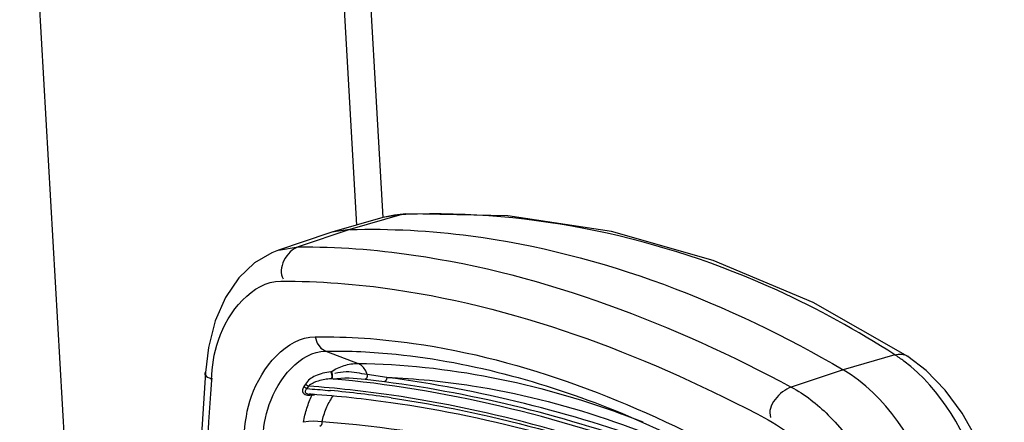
# Paper-space layout 'Sheet' of a CAD drawing. Header units: inches. Extents: x 0.2 to 10.8, y 0.2 to 8.3.
# Tile 313 of 545: x 5.2278 to 5.3339, y 7.2403 to 7.2836. Entities that reach past the tile are written whole.
import ezdxf

# ---------------------------------------------------------------- set-up
doc = ezdxf.new("R2010")
doc.units = ezdxf.units.IN
doc.header["$MEASUREMENT"] = 0
doc.layers.get('0').update_dxf_attribs({"lineweight": 5})
doc.layers.add('02___PRT_ALL_AXES', color=7, linetype='Continuous')

psp = doc.layouts.new('Sheet')

# ---------------------------------------------------------------- linework, layer by layer
at = {"color": 0, "linetype": 'ByBlock', "lineweight": -3}
for p, q in [((5.264118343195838, 7.261524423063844), (5.221435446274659, 8.003319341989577)), ((5.224316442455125, 8.002500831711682), (5.266905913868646, 7.262329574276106)), ((5.268957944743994, 7.262656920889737), (5.263354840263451, 7.261046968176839)), ((5.268957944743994, 7.262656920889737), (5.266931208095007, 7.262331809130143)), ((5.268957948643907, 7.262656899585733), (5.269390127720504, 7.26273035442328)), ((5.266931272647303, 7.262331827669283), (5.261417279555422, 7.26074912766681)), ((5.261093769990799, 7.260648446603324), (5.255671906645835, 7.258828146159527)), ((5.263354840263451, 7.261046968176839), (5.257801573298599, 7.259184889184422)), ((5.261417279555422, 7.26074912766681), (5.261093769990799, 7.260648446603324)), ((5.263354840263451, 7.261046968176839), (5.261417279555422, 7.26074912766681)), ((5.255680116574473, 7.258830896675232), (5.257801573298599, 7.259184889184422)), ((5.260769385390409, 7.247958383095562), (5.264246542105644, 7.246622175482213)), ((5.322102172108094, 7.247558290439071), (5.316534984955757, 7.245938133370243)), ((5.247815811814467, 7.245639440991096), (5.241678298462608, 7.149344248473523)), ((5.261369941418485, 7.245733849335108), (5.261299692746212, 7.245725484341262)), ((5.316534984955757, 7.245938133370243), (5.310945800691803, 7.244086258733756)), ((5.258571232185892, 7.244408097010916), (5.258391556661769, 7.244131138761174)), ((5.258571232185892, 7.244408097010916), (5.258903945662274, 7.244186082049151)), ((5.261427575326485, 7.244990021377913), (5.261358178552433, 7.24498221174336)), ((5.267097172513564, 7.244646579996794), (5.265018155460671, 7.244895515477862)), ((5.267337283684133, 7.245124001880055), (5.265243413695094, 7.245423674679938)), ((5.258391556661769, 7.244131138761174), (5.25872896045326, 7.243916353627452)), ((5.258903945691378, 7.244186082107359), (5.258728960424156, 7.243916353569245)), ((5.258728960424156, 7.243916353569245), (5.259037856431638, 7.243893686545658)), ((5.258728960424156, 7.243916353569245), (5.25904034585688, 7.243877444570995)), ((5.259239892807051, 7.243307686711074), (5.258971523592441, 7.24332666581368)), ((5.259242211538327, 7.243293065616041), (5.258971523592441, 7.243326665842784)), ((5.259091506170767, 7.243215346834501), (5.259253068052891, 7.243231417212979)), ((5.259253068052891, 7.243231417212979), (5.259247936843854, 7.243292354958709)), ((5.259305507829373, 7.243238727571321), (5.259547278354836, 7.243255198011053))]:
    psp.add_line(p, q, dxfattribs=at)
for points in [[(5.269390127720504, 7.26273035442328), (5.2681731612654, 7.262607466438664), (5.266927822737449, 7.262330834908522)], [(5.323518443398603, 7.247378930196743), (5.313290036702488, 7.253183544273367), (5.302537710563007, 7.257728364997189), (5.291552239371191, 7.260843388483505), (5.280400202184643, 7.262511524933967), (5.269390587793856, 7.262730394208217)], [(5.255680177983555, 7.258830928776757), (5.254968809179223, 7.258558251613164), (5.253079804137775, 7.25745326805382), (5.251395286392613, 7.255849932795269), (5.24996606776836, 7.253746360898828), (5.248865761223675, 7.251204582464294), (5.248139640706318, 7.248337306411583), (5.247815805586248, 7.245639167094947)], [(5.259642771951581, 7.249496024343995), (5.25985766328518, 7.248821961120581), (5.260250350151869, 7.248286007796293), (5.260769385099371, 7.24795838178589)], [(5.265243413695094, 7.245423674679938), (5.265081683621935, 7.24582818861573), (5.264853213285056, 7.246174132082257), (5.264569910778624, 7.246443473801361), (5.264246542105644, 7.246622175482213)], [(5.33390840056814, 7.229512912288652), (5.333285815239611, 7.232333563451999), (5.332277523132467, 7.235474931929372), (5.330964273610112, 7.238487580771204), (5.329374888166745, 7.241278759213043), (5.327542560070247, 7.243764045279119), (5.325500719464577, 7.24586941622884), (5.323518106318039, 7.247379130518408)], [(5.261299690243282, 7.245725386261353), (5.261352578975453, 7.245602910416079), (5.26139102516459, 7.245425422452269), (5.261406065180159, 7.245234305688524), (5.261394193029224, 7.245074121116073), (5.261358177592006, 7.244982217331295)], [(5.261369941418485, 7.245733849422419), (5.261423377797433, 7.24561169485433), (5.261462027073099, 7.245434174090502), (5.261476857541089, 7.245242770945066), (5.261464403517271, 7.245082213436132), (5.261427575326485, 7.244990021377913)], [(5.26524341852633, 7.245423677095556), (5.265248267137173, 7.245205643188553), (5.265164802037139, 7.245009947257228), (5.265018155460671, 7.244895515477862)], [(5.267337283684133, 7.245124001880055), (5.267323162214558, 7.244922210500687), (5.267235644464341, 7.244748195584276), (5.267097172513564, 7.244646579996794)], [(5.258391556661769, 7.244131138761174), (5.258328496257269, 7.244014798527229), (5.258285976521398, 7.243904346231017), (5.258262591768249, 7.24379907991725), (5.258257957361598, 7.243698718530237), (5.258272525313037, 7.243603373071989), (5.258307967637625, 7.243512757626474), (5.258366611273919, 7.243428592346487), (5.258447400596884, 7.243355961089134), (5.258546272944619, 7.243298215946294), (5.258660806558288, 7.243255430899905), (5.258790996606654, 7.243227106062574), (5.258935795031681, 7.24321364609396), (5.259091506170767, 7.243215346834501)], [(5.25872896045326, 7.243916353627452), (5.258659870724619, 7.243842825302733), (5.258608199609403, 7.243772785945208), (5.258572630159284, 7.24370581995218), (5.258552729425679, 7.243641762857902), (5.258548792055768, 7.2435806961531), (5.258562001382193, 7.243522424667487), (5.258594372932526, 7.243468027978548), (5.25864579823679, 7.243420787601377), (5.258713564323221, 7.24338288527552), (5.258795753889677, 7.243354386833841), (5.258892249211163, 7.243334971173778), (5.258971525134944, 7.243326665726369)], [(5.292686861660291, 7.241267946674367), (5.298980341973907, 7.238480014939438), (5.30499133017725, 7.235410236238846)], [(5.260360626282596, 7.240325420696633), (5.259924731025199, 7.240382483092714), (5.259421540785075, 7.240393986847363), (5.258891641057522, 7.240362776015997), (5.258371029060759, 7.240295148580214)], [(5.260360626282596, 7.240325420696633), (5.260351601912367, 7.240123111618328), (5.260267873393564, 7.239948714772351), (5.260130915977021, 7.239846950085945)]]:
    psp.add_lwpolyline(points, dxfattribs=at)
for centre, radius, start, end in [((5.272648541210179, 7.178085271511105), 0.08465213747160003, 92.2071784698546, 92.49872773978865), ((40.64888734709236, 4.923626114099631), 35.4764698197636, 176.2484720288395, 176.4042732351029), ((5.249871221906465, 7.119976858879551), 0.1245372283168, 81.69192673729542, 85.84066706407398), ((5.249552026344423, 7.117977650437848), 0.1262737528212, 81.67420506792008, 84.66915396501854), ((5.250293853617, 7.119337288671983), 0.124292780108, 81.91914357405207, 85.8493129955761), ((5.266498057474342, 7.239648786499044), 0.0060396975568, 145.1076369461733, 146.0713608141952)]:
    psp.add_arc(centre, radius, start, end, dxfattribs=at)
for points, knots in [([(5.322102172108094, 7.247558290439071), (5.318046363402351, 7.250159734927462), (5.30192027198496, 7.259119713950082), (5.282999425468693, 7.26319919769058), (5.269388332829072, 7.262674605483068)], [0, 0, 0, 0, 0.2613077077, 1, 1, 1, 1]), ([(5.263354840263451, 7.261046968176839), (5.267706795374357, 7.26117069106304), (5.286321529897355, 7.26015640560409), (5.304266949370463, 7.253122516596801), (5.316534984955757, 7.245938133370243)], [0, 0, 0, 0, 0.2344410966, 1, 1, 1, 1]), ([(5.257801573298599, 7.259184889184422), (5.261953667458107, 7.259218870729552), (5.280500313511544, 7.257787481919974), (5.298262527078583, 7.250854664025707), (5.310945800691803, 7.244086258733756)], [0, 0, 0, 0, 0.224099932, 1, 1, 1, 1]), ([(5.248437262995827, 7.244842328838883), (5.248532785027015, 7.246297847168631), (5.249022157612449, 7.250673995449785), (5.252844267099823, 7.255465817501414), (5.255925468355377, 7.255485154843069)], [0, 0, 0, 0, 0.3212946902, 1, 1, 1, 1]), ([(5.255925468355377, 7.255485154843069), (5.260026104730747, 7.255510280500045), (5.278349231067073, 7.254066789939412), (5.295897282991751, 7.247231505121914), (5.308443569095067, 7.240564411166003)], [0, 0, 0, 0, 0.2239794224, 1, 1, 1, 1]), ([(5.251964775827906, 7.238757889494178), (5.252075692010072, 7.240224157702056), (5.252622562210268, 7.244660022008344), (5.256511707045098, 7.249455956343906), (5.259642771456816, 7.24949602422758)], [0, 0, 0, 0, 0.3195411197, 1, 1, 1, 1]), ([(5.259642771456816, 7.24949602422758), (5.263173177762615, 7.249541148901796), (5.278843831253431, 7.248411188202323), (5.29386069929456, 7.242525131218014), (5.304512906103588, 7.236748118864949)], [0, 0, 0, 0, 0.2256238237, 1, 1, 1, 1]), ([(5.253952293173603, 7.23833062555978), (5.25405514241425, 7.239639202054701), (5.254550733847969, 7.243591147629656), (5.257974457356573, 7.247911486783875), (5.260769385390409, 7.247958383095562)], [0, 0, 0, 0, 0.3195309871, 1, 1, 1, 1]), ([(5.260769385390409, 7.247958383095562), (5.263300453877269, 7.247994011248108), (5.274223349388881, 7.247474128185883), (5.284924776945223, 7.244431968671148), (5.292686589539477, 7.241268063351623)], [0, 0, 0, 0, 0.2319500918, 1, 1, 1, 1]), ([(5.322102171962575, 7.247558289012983), (5.322341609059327, 7.247618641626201), (5.322839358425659, 7.247652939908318), (5.323325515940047, 7.24753007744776), (5.323543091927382, 7.247422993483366)], [0, 0, 0, 0, 0.5045217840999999, 1, 1, 1, 1]), ([(5.261369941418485, 7.245733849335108), (5.261786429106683, 7.246024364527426), (5.262714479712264, 7.246481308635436), (5.26373855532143, 7.246627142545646), (5.264246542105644, 7.246622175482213)], [0, 0, 0, 0, 0.4998962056, 1, 1, 1, 1]), ([(5.323090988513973, 7.246872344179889), (5.322929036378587, 7.246994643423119), (5.322604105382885, 7.247230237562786), (5.32226972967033, 7.247452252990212), (5.322102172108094, 7.247558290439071)], [0, 0, 0, 0, 0.5057958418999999, 1, 1, 1, 1]), ([(5.332854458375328, 7.228837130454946), (5.332540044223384, 7.230669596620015), (5.330817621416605, 7.237329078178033), (5.327123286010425, 7.243827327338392), (5.323090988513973, 7.246872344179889)], [0, 0, 0, 0, 0.2689832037, 1, 1, 1, 1]), ([(5.247719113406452, 7.245647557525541), (5.247690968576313, 7.245515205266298), (5.247928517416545, 7.245100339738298), (5.248342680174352, 7.245029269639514), (5.248597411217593, 7.244970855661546)], [0, 0, 0, 0, 0.3411322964, 1, 1, 1, 1]), ([(5.261299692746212, 7.245725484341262), (5.260737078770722, 7.24565840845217), (5.259739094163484, 7.245436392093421), (5.258800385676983, 7.244814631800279), (5.25859337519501, 7.244401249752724)], [0, 0, 0, 0, 0.5506747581, 1, 1, 1, 1]), ([(5.265243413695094, 7.245423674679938), (5.264484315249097, 7.24552395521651), (5.26332343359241, 7.245853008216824), (5.262152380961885, 7.245630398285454), (5.261754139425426, 7.245541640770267)], [0, 0, 0, 0, 0.6523724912, 1, 1, 1, 1]), ([(5.327693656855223, 7.227201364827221), (5.32738388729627, 7.229181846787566), (5.325561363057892, 7.236285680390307), (5.321174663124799, 7.243221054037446), (5.316534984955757, 7.245938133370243)], [0, 0, 0, 0, 0.2715735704, 1, 1, 1, 1]), ([(5.261358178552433, 7.24498221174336), (5.260886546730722, 7.24494940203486), (5.260024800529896, 7.244816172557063), (5.259202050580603, 7.244448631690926), (5.258903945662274, 7.244186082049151)], [0, 0, 0, 0, 0.543409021, 1, 1, 1, 1]), ([(5.30927616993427, 7.231650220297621), (5.305325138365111, 7.233480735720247), (5.289994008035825, 7.23990415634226), (5.273580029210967, 7.243896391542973), (5.261358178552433, 7.24498221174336)], [0, 0, 0, 0, 0.2619316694, 1, 1, 1, 1]), ([(5.306217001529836, 7.23353237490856), (5.302983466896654, 7.234938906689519), (5.290368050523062, 7.23996619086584), (5.277066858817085, 7.243345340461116), (5.267097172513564, 7.244646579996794)], [0, 0, 0, 0, 0.2596526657, 1, 1, 1, 1]), ([(5.306512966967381, 7.233993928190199), (5.303274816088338, 7.235402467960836), (5.290641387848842, 7.240436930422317), (5.277321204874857, 7.243820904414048), (5.26733728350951, 7.245124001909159)], [0, 0, 0, 0, 0.2596526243, 1, 1, 1, 1]), ([(5.26733728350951, 7.245124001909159), (5.270420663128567, 7.245009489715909), (5.283359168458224, 7.243730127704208), (5.295885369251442, 7.239351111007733), (5.304724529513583, 7.234911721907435)], [0, 0, 0, 0, 0.2377697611, 1, 1, 1, 1]), ([(5.259037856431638, 7.243893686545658), (5.259412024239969, 7.243865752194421), (5.260160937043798, 7.243806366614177), (5.260909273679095, 7.243740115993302), (5.261283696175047, 7.243705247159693)], [0, 0, 0, 0, 0.4994452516, 1, 1, 1, 1]), ([(5.310945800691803, 7.244086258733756), (5.312410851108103, 7.243293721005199), (5.318300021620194, 7.238676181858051), (5.321576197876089, 7.231250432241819), (5.322376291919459, 7.225576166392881)], [0, 0, 0, 0, 0.2252112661, 1, 1, 1, 1]), ([(5.258371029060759, 7.240295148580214), (5.258461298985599, 7.240812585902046), (5.258696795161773, 7.241803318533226), (5.259066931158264, 7.242753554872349), (5.259283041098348, 7.243193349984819)], [0, 0, 0, 0, 0.51734929, 1, 1, 1, 1]), ([(5.260360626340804, 7.240325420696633), (5.260476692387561, 7.240821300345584), (5.26077116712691, 7.241757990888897), (5.261225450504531, 7.242631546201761), (5.261486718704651, 7.243019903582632)], [0, 0, 0, 0, 0.5210873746, 1, 1, 1, 1]), ([(5.311146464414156, 7.228873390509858), (5.307572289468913, 7.230585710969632), (5.293673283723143, 7.23668346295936), (5.278870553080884, 7.24082257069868), (5.267765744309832, 7.242395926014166)], [0, 0, 0, 0, 0.2610979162, 1, 1, 1, 1]), ([(5.267836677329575, 7.24292056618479), (5.271413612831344, 7.242397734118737), (5.286193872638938, 7.239599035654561), (5.300473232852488, 7.23438964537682), (5.310772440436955, 7.229464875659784)], [0, 0, 0, 0, 0.2404987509, 1, 1, 1, 1]), ([(5.310523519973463, 7.229861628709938), (5.307010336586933, 7.231539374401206), (5.293334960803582, 7.237526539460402), (5.278787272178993, 7.241615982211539), (5.267866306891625, 7.243207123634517)], [0, 0, 0, 0, 0.2607746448, 1, 1, 1, 1]), ([(5.292647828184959, 7.241207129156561), (5.293031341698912, 7.241067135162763), (5.29379849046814, 7.240781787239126), (5.294562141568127, 7.240487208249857), (5.294943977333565, 7.240337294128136)], [0, 0, 0, 0, 0.4988118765, 1, 1, 1, 1]), ([(5.312473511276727, 7.22588361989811), (5.308182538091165, 7.227935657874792), (5.291574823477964, 7.235081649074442), (5.273654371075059, 7.239383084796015), (5.260360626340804, 7.240325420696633)], [0, 0, 0, 0, 0.2630241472, 1, 1, 1, 1]), ([(5.308443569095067, 7.240564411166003), (5.309681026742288, 7.239906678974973), (5.314670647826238, 7.236067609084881), (5.317472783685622, 7.229817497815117), (5.318134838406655, 7.225040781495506)], [0, 0, 0, 0, 0.2251682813, 1, 1, 1, 1])]:
    psp.add_open_spline(points, degree=3, knots=knots, dxfattribs=at)
for points in [[(5.257801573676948, 7.2591848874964), (5.256596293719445, 7.258796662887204), (5.255452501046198, 7.256791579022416), (5.256175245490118, 7.255751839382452)], [(5.264246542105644, 7.246622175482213), (5.273872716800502, 7.246528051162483), (5.283572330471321, 7.244516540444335), (5.292616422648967, 7.241218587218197)], [(5.265018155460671, 7.244895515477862), (5.263869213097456, 7.245020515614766), (5.262678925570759, 7.245136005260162), (5.261551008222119, 7.244884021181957)], [(5.310945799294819, 7.244086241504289), (5.309713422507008, 7.24362302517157), (5.308264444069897, 7.242058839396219), (5.308719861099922, 7.240823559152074)]]:
    psp.add_open_spline(points, degree=3, dxfattribs=at)
at = {"layer": '02___PRT_ALL_AXES', "color": 0, "linetype": 'ByBlock', "lineweight": -3}
psp.add_line((5.227117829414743, 7.333394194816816), (5.241152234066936, 7.089487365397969), dxfattribs=at)

doc.saveas('drawing.dxf')
